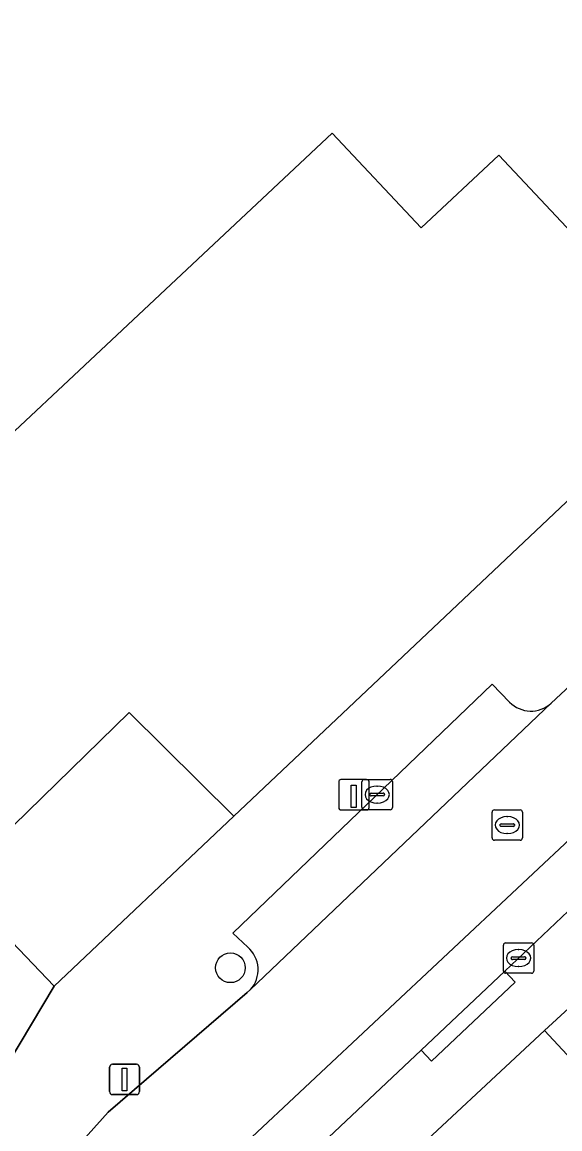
# Model space of a CAD drawing. Extents: x 160349 to 161355, y 381727 to 382854.
# Drawn here: x 161015.41 to 161033.13, y 382572.45 to 382608.92 of the extents above; entities that cross this region are included whole.
import ezdxf

# ---------------------------------------------------------------- set-up
doc = ezdxf.new("R2010")
doc.units = 0
for name, color, linetype in [('IMGEO_Boom', 7, 'Continuous'), ('IMGEO_Erf', 7, 'Continuous'), ('IMGEO_Kolk', 7, 'Continuous'), ('IMGEO_Laadpaal', 7, 'Continuous'), ('IMGEO_Lichtmast', 7, 'Continuous'), ('IMGEO_Pand', 7, 'Continuous'), ('IMGEO_Parkeervlak_open', 7, 'Continuous'), ('IMGEO_Rijbaan_lokaal_open', 7, 'Continuous'), ('IMGEO_Rioolput', 7, 'Continuous'), ('IMGEO_Terreindeel_open', 7, 'Continuous'), ('IMGEO_Voetpad_open', 7, 'Continuous')]:
    doc.layers.add(name, color=color, linetype=linetype)

msp = doc.modelspace()

# ---------------------------------------------------------------- linework, layer by layer
at = {"layer": 'IMGEO_Boom'}
msp.add_circle((161022.274, 382577.757), 0.489, dxfattribs=at)
at = {"layer": 'IMGEO_Erf'}
for points in [[(161013.195, 382580.567), (161018.943, 382586.171), (161022.393, 382582.754), (161044.677, 382603.828), (161041.998, 382606.539), (161036.104, 382612.822)], [(161035.56, 382610.42), (161038.981, 382606.773), (161033.683, 382601.802), (161031.115, 382604.539), (161028.559, 382602.141), (161025.627, 382605.267), (161006.656, 382587.469)], [(161038.999, 382568.841), (161032.624, 382575.688), (161027.651, 382571.058)]]:
    msp.add_lwpolyline(points, dxfattribs=at)
at = {"layer": 'IMGEO_Kolk'}
for p, q in [((161026.61, 382583.04), (161026.61, 382583.892)), ((161026.685, 382583.966), (161027.537, 382583.966)), ((161027.611, 382583.892), (161027.611, 382583.04)), ((161026.912, 382583.509), (161027.31, 382583.509)), ((161027.098, 382583.746), (161027.123, 382583.746)), ((161026.869, 382583.46), (161026.869, 382583.472)), ((161027.307, 382583.423), (161026.909, 382583.423)), ((161027.121, 382583.186), (161027.096, 382583.186)), ((161027.353, 382583.472), (161027.353, 382583.46)), ((161027.537, 382582.966), (161026.685, 382582.966)), ((161031.267, 382577.651), (161031.267, 382578.503)), ((161031.342, 382578.577), (161032.194, 382578.577)), ((161032.268, 382578.503), (161032.268, 382577.651)), ((161031.526, 382578.071), (161031.526, 382578.083)), ((161031.569, 382578.12), (161031.967, 382578.12)), ((161031.755, 382578.357), (161031.78, 382578.357)), ((161032.01, 382578.083), (161032.01, 382578.071)), ((161031.964, 382578.034), (161031.566, 382578.034)), ((161031.778, 382577.797), (161031.753, 382577.797)), ((161032.194, 382577.577), (161031.342, 382577.577))]:
    msp.add_line(p, q, dxfattribs=at)
for points in [[(161026.61, 382583.04), (161026.61, 382583.892)], [(161026.685, 382583.966), (161027.537, 382583.966)], [(161027.611, 382583.892), (161027.611, 382583.04)], [(161027.537, 382582.966), (161026.685, 382582.966)], [(161031.267, 382577.651), (161031.267, 382578.503)], [(161031.342, 382578.577), (161032.194, 382578.577)], [(161032.268, 382578.503), (161032.268, 382577.651)], [(161032.194, 382577.577), (161031.342, 382577.577)]]:
    msp.add_lwpolyline(points, dxfattribs=at)
for centre, radius, start, end in [((161026.687, 382583.89), 0.0765, 91.552, 178.448), ((161026.687, 382583.89), 0.0765, 91.552, 178.448), ((161027.535, 382583.89), 0.0765, 1.552, 88.448), ((161027.535, 382583.89), 0.0765, 1.552, 88.448), ((161026.909, 382583.469), 0.0403, 85.8775, 175.7526), ((161027.314, 382583.471), 0.0386, 1.7309, 96.639), ((161026.906, 382583.459), 0.0366, 178.938, 274.7102), ((161027.31, 382583.466), 0.043, 264.8664, 352.4533), ((161026.687, 382583.042), 0.0765, 181.552, 268.448), ((161026.687, 382583.042), 0.0765, 181.552, 268.448), ((161027.535, 382583.042), 0.0765, 271.552, 358.448), ((161027.535, 382583.042), 0.0765, 271.552, 358.448), ((161031.344, 382578.501), 0.0765, 91.552, 178.448), ((161031.344, 382578.501), 0.0765, 91.552, 178.448), ((161032.192, 382578.501), 0.0765, 1.552, 88.448), ((161032.192, 382578.501), 0.0765, 1.552, 88.448), ((161031.566, 382578.08), 0.0403, 85.8775, 175.7526), ((161031.563, 382578.07), 0.0366, 178.938, 274.7102), ((161031.967, 382578.077), 0.043, 264.8664, 352.4533), ((161031.971, 382578.082), 0.0386, 1.7309, 96.639), ((161031.344, 382577.653), 0.0765, 181.552, 268.448), ((161031.344, 382577.653), 0.0765, 181.552, 268.448), ((161032.192, 382577.653), 0.0765, 271.552, 358.448), ((161032.192, 382577.653), 0.0765, 271.552, 358.448)]:
    msp.add_arc(centre, radius, start, end, dxfattribs=at)
for centre, major_axis, ratio, start_param, end_param in [((161027.097, 382583.466), (-0.387, 0.002), 0.722429, 4.712389, 7.853982), ((161027.122, 382583.466), (-0.39, 0.002), 0.717154, 1.570796, 4.712389), ((161031.754, 382578.077), (-0.387, 0.002), 0.722429, 4.712389, 7.853982), ((161031.779, 382578.077), (-0.39, 0.002), 0.717154, 1.570796, 4.712389)]:
    msp.add_ellipse(centre, major_axis=major_axis, ratio=ratio, start_param=start_param, end_param=end_param, dxfattribs=at)
at = {"layer": 'IMGEO_Laadpaal'}
for p, q in [((161025.843, 382583.875), (161025.843, 382583.034)), ((161025.843, 382583.875), (161025.843, 382583.034)), ((161026.759, 382583.959), (161025.918, 382583.959)), ((161026.759, 382583.959), (161025.918, 382583.959)), ((161026.843, 382583.043), (161026.843, 382583.884)), ((161026.843, 382583.043), (161026.843, 382583.884)), ((161025.927, 382582.959), (161026.768, 382582.959)), ((161025.927, 382582.959), (161026.768, 382582.959))]:
    msp.add_line(p, q, dxfattribs=at)
msp.add_lwpolyline([(161026.258, 382583.772), (161026.418, 382583.772), (161026.418, 382583.039), (161026.258, 382583.039), (161026.258, 382583.772)], dxfattribs=at)
for centre, start, end in [((161025.921, 382583.881), 92.4484, 184.2845), ((161025.921, 382583.881), 92.4484, 184.2845), ((161026.765, 382583.881), 2.4484, 94.2845), ((161026.765, 382583.881), 2.4484, 94.2845), ((161025.921, 382583.037), 182.4484, 274.2845), ((161025.921, 382583.037), 182.4484, 274.2845), ((161026.765, 382583.037), 272.4484, 4.2845), ((161026.765, 382583.037), 272.4484, 4.2845)]:
    msp.add_arc(centre, 0.0779, start, end, dxfattribs=at)
at = {"layer": 'IMGEO_Lichtmast'}
for p, q in [((161018.291, 382573.678), (161018.291, 382574.478)), ((161018.291, 382574.478), (161018.291, 382573.678)), ((161018.391, 382574.578), (161019.181, 382574.578)), ((161019.181, 382574.578), (161018.391, 382574.578)), ((161019.281, 382574.478), (161019.281, 382573.678)), ((161019.281, 382573.678), (161019.281, 382574.478)), ((161019.181, 382573.578), (161018.391, 382573.578)), ((161018.391, 382573.578), (161019.181, 382573.578))]:
    msp.add_line(p, q, dxfattribs=at)
msp.add_lwpolyline([(161018.711, 382574.453), (161018.861, 382574.453), (161018.861, 382573.703), (161018.711, 382573.703), (161018.711, 382574.453)], dxfattribs=at)
for centre, start, end in [((161018.391, 382574.478), 90, 180), ((161018.391, 382574.478), 90, 180), ((161019.181, 382574.478), 0, 90), ((161019.181, 382574.478), 360, 90), ((161018.391, 382573.678), 180, 270), ((161018.391, 382573.678), 180, 270), ((161019.181, 382573.678), 270, 0), ((161019.181, 382573.678), 270, 0)]:
    msp.add_arc(centre, 0.1, start, end, dxfattribs=at)
at = {"layer": 'IMGEO_Pand'}
msp.add_lwpolyline([(160968.042, 382597.998), (160981.782, 382581.91), (160980.695, 382580.891), (160979.253, 382579.538), (160987.266, 382575.555), (160992.291, 382573.057), (160992.38, 382573.236), (160992.022, 382573.414), (160993.459, 382574.88), (160990.223, 382578.329), (161000, 382587.502), (161001.403, 382588.818), (161000, 382590.313), (160999.408, 382590.944), (161000, 382591.499), (161001.529, 382592.934), (161006.656, 382587.469), (161025.627, 382605.267), (161028.559, 382602.141), (161031.115, 382604.539), (161033.683, 382601.802), (161038.981, 382606.773), (161035.56, 382610.42)], dxfattribs=at)
at = {"layer": 'IMGEO_Parkeervlak_open'}
for points in [[(161031.469, 382586.514), (161030.895, 382587.104), (161022.358, 382578.902), (161022.848, 382578.435)], [(161024.75, 382571.456), (161028.554, 382575.047), (161031.315, 382577.647), (161039.664, 382585.558), (161038.538, 382586.761), (161022.626, 382571.842)], [(161022.938, 382577.044), (161032.838, 382586.474)]]:
    msp.add_lwpolyline(points, dxfattribs=at)
for centre, radius, start, end in [((161032.174, 382587.205), 0.987, 224.4046, 312.2482), ((161022.211, 382577.695), 0.976, 318.1561, 49.2478)]:
    msp.add_arc(centre, radius, start, end, dxfattribs=at)
at = {"layer": 'IMGEO_Rijbaan_lokaal_open'}
msp.add_lwpolyline([(161022.626, 382571.842), (161038.538, 382586.761), (161036.022, 382589.446), (161032.838, 382586.474), (161022.938, 382577.044), (161022.827, 382576.939), (161018.246, 382572.995), (161017.113, 382571.74), (161016.265, 382570.678), (161013.759, 382565.872), (161010.437, 382559.396)], dxfattribs=at)
at = {"layer": 'IMGEO_Rioolput'}
for p, q in [((161030.897, 382582.036), (161030.897, 382582.888)), ((161030.972, 382582.962), (161031.824, 382582.962)), ((161031.898, 382582.888), (161031.898, 382582.036)), ((161031.156, 382582.456), (161031.156, 382582.468)), ((161031.594, 382582.419), (161031.196, 382582.419)), ((161031.199, 382582.505), (161031.597, 382582.505)), ((161031.385, 382582.742), (161031.41, 382582.742)), ((161031.64, 382582.468), (161031.64, 382582.456)), ((161031.408, 382582.182), (161031.383, 382582.182)), ((161031.824, 382581.962), (161030.972, 382581.962))]:
    msp.add_line(p, q, dxfattribs=at)
for points in [[(161030.897, 382582.036), (161030.897, 382582.888)], [(161030.972, 382582.962), (161031.824, 382582.962)], [(161031.898, 382582.888), (161031.898, 382582.036)], [(161031.824, 382581.962), (161030.972, 382581.962)]]:
    msp.add_lwpolyline(points, dxfattribs=at)
for centre, radius, start, end in [((161030.974, 382582.886), 0.0765, 91.552, 178.448), ((161030.974, 382582.886), 0.0765, 91.552, 178.448), ((161031.822, 382582.886), 0.0765, 1.552, 88.448), ((161031.822, 382582.886), 0.0765, 1.552, 88.448), ((161031.196, 382582.465), 0.0403, 85.8775, 175.7526), ((161031.193, 382582.455), 0.0366, 178.938, 274.7102), ((161031.597, 382582.462), 0.043, 264.8664, 352.4533), ((161031.601, 382582.467), 0.0386, 1.7309, 96.639), ((161030.974, 382582.038), 0.0765, 181.552, 268.448), ((161030.974, 382582.038), 0.0765, 181.552, 268.448), ((161031.822, 382582.038), 0.0765, 271.552, 358.448), ((161031.822, 382582.038), 0.0765, 271.552, 358.448)]:
    msp.add_arc(centre, radius, start, end, dxfattribs=at)
for centre, major_axis, ratio, start_param, end_param in [((161031.384, 382582.462), (-0.387, 0.002), 0.722429, 4.712389, 7.853982), ((161031.409, 382582.462), (-0.39, 0.002), 0.717154, 1.570796, 4.712389)]:
    msp.add_ellipse(centre, major_axis=major_axis, ratio=ratio, start_param=start_param, end_param=end_param, dxfattribs=at)
at = {"layer": 'IMGEO_Terreindeel_open'}
msp.add_lwpolyline([(161022.393, 382582.754), (161018.943, 382586.171), (161013.195, 382580.567), (161015.075, 382578.608), (161016.471, 382577.154)], close=True, dxfattribs=at)
at = {"layer": 'IMGEO_Voetpad_open'}
for points in [[(161121.797, 382668.264), (161119.081, 382671.473), (161105.295, 382660.762), (161103.436, 382659.6), (161089.932, 382646.669), (161089.085, 382645.859), (161086.165, 382643.062), (161054.151, 382612.787), (161053.198, 382611.886), (161044.677, 382603.828), (161022.393, 382582.754), (161016.471, 382577.154), (161013.466, 382572.142), (161013.42, 382572.043), (161011.571, 382568.394), (161011.447, 382568.444), (161007.353, 382560.48), (161007.465, 382560.409), (161006.583, 382558.627), (161005.617, 382556.784), (161004.643, 382554.826), (161004.903, 382554.62), (161005.665, 382553.906)], [(161120.251, 382660.053), (161117.317, 382657.723), (161109.935, 382652.017), (161109.17, 382651.382), (161108.422, 382650.751), (161097.05, 382639.96), (161094.997, 382638.011), (161080.171, 382623.942), (161041.696, 382587.484), (161039.664, 382585.558), (161031.315, 382577.647), (161031.657, 382577.283), (161028.896, 382574.683), (161028.554, 382575.047), (161024.75, 382571.456)], [(161024.709, 382568.319), (161027.651, 382571.058), (161032.624, 382575.688), (161033.419, 382576.428), (161037.78, 382580.565), (161042.081, 382584.647), (161046.496, 382588.836), (161050.753, 382592.875), (161055.158, 382597.054), (161060.187, 382601.825), (161064.535, 382605.95), (161068.788, 382609.987)], [(161032.838, 382586.474), (161036.022, 382589.446), (161038.069, 382591.357), (161039.337, 382592.541), (161046.844, 382599.665)], [(161022.848, 382578.435), (161022.358, 382578.902), (161030.895, 382587.104), (161031.469, 382586.514)], [(161013.466, 382572.142), (161016.471, 382577.154), (161015.075, 382578.608), (161013.378, 382576.912), (161005.451, 382569.293), (161003.853, 382570.944), (161001.719, 382568.872), (160997.222, 382573.505), (160996.633, 382572.949), (160994.129, 382575.546), (160993.459, 382574.88), (160992.022, 382573.414), (160992.38, 382573.236), (160992.291, 382573.057), (160987.266, 382575.555), (160979.253, 382579.538), (160990.257, 382568.875), (160991.234, 382569.883)], [(161010.437, 382559.396), (161013.759, 382565.872), (161016.265, 382570.678), (161017.113, 382571.74), (161018.246, 382572.995), (161022.827, 382576.939), (161022.938, 382577.044)]]:
    msp.add_lwpolyline(points, dxfattribs=at)
for points in [[(161031.315, 382577.647), (161028.554, 382575.047), (161028.896, 382574.683), (161031.657, 382577.283)], [(161045.174, 382567.163), (161039.413, 382569.697), (161036.745, 382572.694), (161033.419, 382576.428), (161032.624, 382575.688), (161038.999, 382568.841), (161058.378, 382559.482), (161063.193, 382557.156), (161063.566, 382557.928), (161058.792, 382560.338)]]:
    msp.add_lwpolyline(points, close=True, dxfattribs=at)
for centre, radius, start, end in [((161032.174, 382587.205), 0.987, 224.4046, 312.2482), ((161022.211, 382577.695), 0.976, 318.1561, 49.2478)]:
    msp.add_arc(centre, radius, start, end, dxfattribs=at)

doc.saveas('drawing.dxf')
